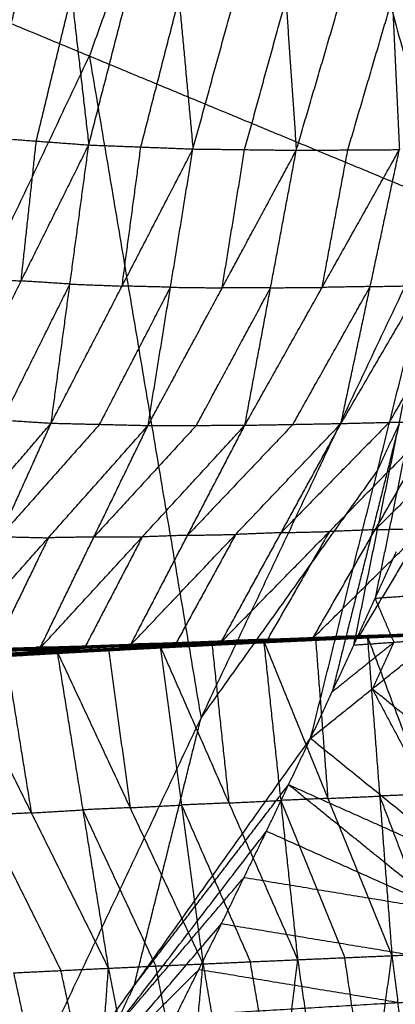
# Model space of a CAD drawing. Header units: millimetres. Extents: x -106 to 110, y -96 to 120.
# Tile 672 of 1020: x 90.5 to 93.73, y -33.19 to -24.71. Entities that reach past the tile are written whole.
import ezdxf

# ---------------------------------------------------------------- set-up
doc = ezdxf.new("R2010")
doc.units = ezdxf.units.MM
doc.header["$MEASUREMENT"] = 0
doc.layers.add('Default', color=7, linetype='Continuous', true_color=0x000000)

msp = doc.modelspace()

# ---------------------------------------------------------------- linework, layer by layer
at = {"layer": 'Default'}
for points in [[(91.1244, -15.1351, 9.1165), (92.6405, -20.7136, 10.5669), (94.1566, -26.2921, 12.0172)], [(92.6405, -20.7136, 10.5669), (91.8691, -22.8693, 10.5669), (91.0978, -25.0251, 10.5669)], [(90.1891, -25.7242, 4.5095), (90.4926, -24.4686, 4.2595), (90.7961, -23.213, 4.0094)], [(90.7961, -23.213, 4.0094), (90.9442, -24.5021, 4.4139), (91.0924, -25.7913, 4.8184)], [(91.0924, -25.7913, 4.8184), (91.4211, -24.5135, 4.5703), (91.7498, -23.2358, 4.3223)], [(91.7498, -23.2358, 4.3223), (91.8703, -24.5308, 4.7367), (91.9907, -25.8258, 5.151)], [(91.9907, -25.8258, 5.151), (92.3461, -24.5335, 4.9086), (92.7015, -23.2413, 4.6661)], [(92.7015, -23.2413, 4.6661), (92.7913, -24.539, 5.085), (92.881, -25.8368, 5.504)], [(92.881, -25.8368, 5.504), (93.2641, -24.5357, 5.27), (93.6471, -23.2345, 5.0359)], [(93.6471, -23.2345, 5.0359), (93.7082, -24.5329, 5.4572), (93.7693, -25.8313, 5.8785)], [(88.039, -23.7581, 9.1165), (91.0978, -25.0251, 10.5669), (94.1566, -26.2921, 12.0172)], [(90.6407, -25.7577, 4.6639), (90.7925, -25.1299, 4.5389), (90.9442, -24.5021, 4.4139)], [(91.5415, -25.8085, 4.9847), (91.7059, -25.1697, 4.8607), (91.8703, -24.5308, 4.7367)], [(92.4359, -25.8313, 5.3275), (92.6136, -25.1852, 5.2063), (92.7913, -24.539, 5.085)], [(93.3252, -25.8341, 5.6913), (93.5167, -25.1835, 5.5742), (93.7082, -24.5329, 5.4572)], [(89.001, -29.4583, 10.5669), (90.0494, -27.2417, 10.5669), (91.0978, -25.0251, 10.5669)], [(91.0978, -25.0251, 10.5669), (91.5788, -27.8752, 11.292), (92.0598, -30.7253, 12.0172)], [(90.1891, -25.7242, 4.5095), (90.6407, -25.7577, 4.6639), (91.0924, -25.7913, 4.8184)], [(90.5098, -26.962, 5.3423), (90.5753, -26.3599, 5.0031), (90.6407, -25.7577, 4.6639)], [(89.9272, -28.1327, 5.8662), (90.5098, -26.962, 5.3423), (91.0924, -25.7913, 4.8184)], [(90.7687, -28.1862, 6.1927), (90.9305, -26.9887, 5.5055), (91.0924, -25.7913, 4.8184)], [(90.7687, -28.1862, 6.1927), (91.3797, -27.006, 5.6719), (91.9907, -25.8258, 5.151)], [(91.0924, -25.7913, 4.8184), (91.5415, -25.8085, 4.9847), (91.9907, -25.8258, 5.151)], [(91.3797, -27.006, 5.6719), (91.4606, -26.4072, 5.3283), (91.5415, -25.8085, 4.9847)], [(91.6033, -28.2063, 6.5315), (91.797, -27.0161, 5.8413), (91.9907, -25.8258, 5.151)], [(91.6033, -28.2063, 6.5315), (92.2422, -27.0216, 6.0177), (92.881, -25.8368, 5.504)], [(91.9907, -25.8258, 5.151), (92.4359, -25.8313, 5.3275), (92.881, -25.8368, 5.504)], [(92.2422, -27.0216, 6.0177), (92.339, -26.4264, 5.6726), (92.4359, -25.8313, 5.3275)], [(92.4378, -28.2041, 6.8857), (93.1036, -27.0177, 6.3821), (93.7693, -25.8313, 5.8785)], [(92.4378, -28.2041, 6.8857), (92.6594, -27.0204, 6.1949), (92.881, -25.8368, 5.504)], [(92.881, -25.8368, 5.504), (93.3252, -25.8341, 5.6913), (93.7693, -25.8313, 5.8785)], [(93.1036, -27.0177, 6.3821), (93.2144, -26.4259, 6.0367), (93.3252, -25.8341, 5.6913)], [(93.266, -28.189, 7.2528), (93.9588, -27.0024, 6.7622), (94.6516, -25.8158, 6.2716)], [(93.266, -28.189, 7.2528), (93.5177, -27.0102, 6.5657), (93.7693, -25.8313, 5.8785)], [(89.963, -35.1585, 12.0172), (92.0598, -30.7253, 12.0172), (94.1566, -26.2921, 12.0172)], [(93.0043, -30.899, 12.4242), (93.5805, -28.5955, 12.2207), (94.1566, -26.2921, 12.0172)], [(93.3774, -30.0961, 12.4242), (93.767, -28.1941, 12.2207), (94.1566, -26.2921, 12.0172)], [(90.0582, -26.9285, 5.1878), (90.284, -26.9452, 5.2651), (90.5098, -26.962, 5.3423)], [(90.348, -28.1595, 6.0294), (90.6392, -27.5741, 5.7675), (90.9305, -26.9887, 5.5055)], [(90.9305, -26.9887, 5.5055), (90.7202, -26.9754, 5.4239), (90.5098, -26.962, 5.3423)], [(90.9305, -26.9887, 5.5055), (91.1551, -26.9973, 5.5887), (91.3797, -27.006, 5.6719)], [(91.186, -28.1962, 6.3621), (91.4915, -27.6061, 6.1017), (91.797, -27.0161, 5.8413)], [(91.797, -27.0161, 5.8413), (91.5884, -27.011, 5.7566), (91.3797, -27.006, 5.6719)], [(91.797, -27.0161, 5.8413), (92.0196, -27.0188, 5.9295), (92.2422, -27.0216, 6.0177)], [(92.0205, -28.2052, 6.7086), (92.34, -27.6128, 6.4517), (92.6594, -27.0204, 6.1949)], [(92.6594, -27.0204, 6.1949), (92.4508, -27.021, 6.1063), (92.2422, -27.0216, 6.0177)], [(92.6594, -27.0204, 6.1949), (92.8815, -27.0191, 6.2885), (93.1036, -27.0177, 6.3821)], [(92.8519, -28.1966, 7.0693), (93.1848, -27.6034, 6.8175), (93.5177, -27.0102, 6.5657)], [(93.5177, -27.0102, 6.5657), (93.3106, -27.0139, 6.4739), (93.1036, -27.0177, 6.3821)], [(93.5177, -27.0102, 6.5657), (93.7382, -27.0063, 6.6639), (93.9588, -27.0024, 6.7622)], [(93.6823, -28.1791, 7.4453), (94.0287, -27.5857, 7.2), (94.3751, -26.9924, 6.9547)], [(93.9499, -27.791, 12.2207), (93.7551, -28.742, 12.3225), (93.5603, -29.693, 12.4242)], [(89.9272, -28.1327, 5.8662), (90.348, -28.1595, 6.0294), (90.7687, -28.1862, 6.1927)], [(89.1054, -30.1267, 7.9112), (89.9371, -29.1564, 7.0519), (90.7687, -28.1862, 6.1927)], [(89.8867, -30.1394, 8.2464), (90.3277, -29.1628, 7.2195), (90.7687, -28.1862, 6.1927)], [(89.8867, -30.1394, 8.2464), (90.745, -29.1729, 7.3889), (91.6033, -28.2063, 6.5315)], [(91.186, -28.1962, 6.3621), (90.7569, -28.6795, 6.7908), (90.3277, -29.1628, 7.2195)], [(90.6705, -30.1261, 8.5884), (91.5541, -29.1651, 7.737), (92.4378, -28.2041, 6.8857)], [(90.6705, -30.1261, 8.5884), (91.1369, -29.1662, 7.5599), (91.6033, -28.2063, 6.5315)], [(90.7687, -28.1862, 6.1927), (91.186, -28.1962, 6.3621), (91.6033, -28.2063, 6.5315)], [(92.0205, -28.2052, 6.7086), (91.5787, -28.6857, 7.1342), (91.1369, -29.1662, 7.5599)], [(91.4508, -30.0994, 8.9371), (92.3584, -29.1442, 8.095), (93.266, -28.189, 7.2528)], [(91.4508, -30.0994, 8.9371), (91.9443, -29.1517, 7.9114), (92.4378, -28.2041, 6.8857)], [(91.6033, -28.2063, 6.5315), (92.0205, -28.2052, 6.7086), (92.4378, -28.2041, 6.8857)], [(92.8519, -28.1966, 7.0693), (92.3981, -28.6741, 7.4903), (91.9443, -29.1517, 7.9114)], [(92.2349, -30.0691, 9.2975), (93.1668, -29.1191, 8.4676), (94.0987, -28.1691, 7.6378)], [(92.2349, -30.0691, 9.2975), (92.7505, -29.1291, 8.2752), (93.266, -28.189, 7.2528)], [(92.4378, -28.2041, 6.8857), (92.8519, -28.1966, 7.0693), (93.266, -28.189, 7.2528)], [(93.6823, -28.1791, 7.4453), (93.2164, -28.6541, 7.8602), (92.7505, -29.1291, 8.2752)], [(93.0232, -30.038, 9.6701), (93.978, -29.0926, 8.8543), (94.9328, -28.1473, 8.0384)], [(93.0232, -30.038, 9.6701), (93.5609, -29.1035, 8.6539), (94.0987, -28.1691, 7.6378)], [(93.767, -28.1941, 12.2207), (93.4789, -29.3458, 12.3225), (93.1909, -30.4975, 12.4242)], [(93.266, -28.189, 7.2528), (93.6823, -28.1791, 7.4453), (94.0987, -28.1691, 7.6378)], [(94.5158, -28.1582, 7.8381), (94.0384, -28.6308, 8.246), (93.5609, -29.1035, 8.6539)], [(93.5805, -28.5955, 12.2207), (93.6737, -28.3948, 12.2207), (93.767, -28.1941, 12.2207)], [(92.0598, -30.7253, 12.0172), (92.8201, -29.6604, 12.1189), (93.5805, -28.5955, 12.2207)], [(91.9443, -29.1517, 7.9114), (91.7492, -29.1584, 7.8242), (91.5541, -29.1651, 7.737)], [(92.3584, -29.1442, 8.095), (92.1006, -29.6142, 8.6061), (91.8429, -30.0843, 9.1173)], [(91.9443, -29.1517, 7.9114), (92.1513, -29.148, 8.0032), (92.3584, -29.1442, 8.095)], [(92.7505, -29.1291, 8.2752), (92.5544, -29.1366, 8.1851), (92.3584, -29.1442, 8.095)], [(93.1668, -29.1191, 8.4676), (92.8979, -29.5863, 8.9757), (92.6291, -30.0535, 9.4838)], [(92.7505, -29.1291, 8.2752), (92.9586, -29.1241, 8.3714), (93.1668, -29.1191, 8.4676)], [(93.5609, -29.1035, 8.6539), (93.3639, -29.1113, 8.5608), (93.1668, -29.1191, 8.4676)], [(93.978, -29.0926, 8.8543), (93.6981, -29.5575, 9.3581), (93.4182, -30.0224, 9.8619)], [(93.5609, -29.1035, 8.6539), (93.7695, -29.0981, 8.7541), (93.978, -29.0926, 8.8543)], [(90.745, -29.1729, 7.3889), (90.5118, -29.6528, 7.9031), (90.2786, -30.1327, 8.4174)], [(90.3277, -29.1628, 7.2195), (90.5364, -29.1678, 7.3042), (90.745, -29.1729, 7.3889)], [(91.1369, -29.1662, 7.5599), (90.941, -29.1695, 7.4744), (90.745, -29.1729, 7.3889)], [(91.5541, -29.1651, 7.737), (91.3074, -29.6389, 8.2499), (91.0606, -30.1127, 8.7627)], [(91.1369, -29.1662, 7.5599), (91.3455, -29.1656, 7.6485), (91.5541, -29.1651, 7.737)], [(93.3774, -30.0961, 12.4242), (93.5603, -29.693, 12.4242), (93.7433, -29.29, 12.4242)], [(93.3774, -30.0961, 12.4242), (93.5603, -29.693, 12.4242), (93.7433, -29.29, 12.4242)], [(93.5603, -29.693, 12.4242), (93.7331, -29.6807, 12.5016), (93.9058, -29.6684, 12.579)], [(93.7229, -30.0715, 12.579), (93.6416, -29.8823, 12.5016), (93.5603, -29.693, 12.4242)], [(93.4934, -30.0229, 9.8986), (93.9428, -30.0042, 10.1203), (94.3922, -29.9854, 10.3419)], [(93.5098, -30.0275, 9.9023), (93.7263, -30.0158, 10.0113), (93.9428, -30.0042, 10.1203)], [(93.5262, -30.0321, 9.906), (93.9592, -30.0088, 10.124), (94.3922, -29.9854, 10.3419)], [(93.5262, -30.0321, 9.906), (93.9713, -30.0125, 10.1249), (94.4163, -29.9929, 10.3439)], [(93.5588, -30.0312, 9.9115), (93.9875, -30.0121, 10.1277), (94.4163, -29.9929, 10.3439)], [(93.5588, -30.0312, 9.9115), (93.9991, -30.0122, 10.1288), (94.4395, -29.9932, 10.346)], [(93.5863, -30.0239, 9.92), (94.0224, -30.0064, 10.1357), (94.4585, -29.9888, 10.3513)], [(93.5863, -30.0239, 9.92), (94.0129, -30.0086, 10.133), (94.4395, -29.9932, 10.346)], [(94.0335, -30.0017, 10.1404), (93.8155, -30.0105, 10.0326), (93.5974, -30.0193, 9.9248)], [(93.6085, -30.0146, 9.9296), (94.0407, -29.9986, 10.1441), (94.4729, -29.9826, 10.3586)], [(93.6085, -30.0146, 9.9296), (94.0335, -30.0017, 10.1404), (94.4585, -29.9888, 10.3513)], [(94.0461, -29.9959, 10.1518), (93.83, -30.0039, 10.0446), (93.6139, -30.0119, 9.9373)], [(93.6194, -30.0092, 9.945), (94.049, -29.9939, 10.1581), (94.4787, -29.9787, 10.3711)], [(93.6194, -30.0092, 9.945), (94.0461, -29.9959, 10.1518), (94.4729, -29.9826, 10.3586)], [(94.1459, -29.9927, 10.2124), (93.9311, -30.0004, 10.1059), (93.7163, -30.008, 9.9993)], [(93.7163, -30.008, 9.9993), (93.8827, -30.001, 10.0787), (94.049, -29.9939, 10.1581)], [(91.0365, -30.1163, 8.724), (91.463, -30.0989, 8.9195), (91.8895, -30.0816, 9.115)], [(91.0613, -30.1036, 8.7462), (91.486, -30.0879, 8.9404), (91.9106, -30.0722, 9.1345)], [(91.0613, -30.1036, 8.7462), (91.4754, -30.0926, 8.9306), (91.8895, -30.0816, 9.115)], [(91.6807, -30.0858, 9.0358), (91.4684, -30.0936, 8.9387), (91.2561, -30.1015, 8.8417)], [(91.2561, -30.1015, 8.8417), (91.371, -30.0947, 8.891), (91.486, -30.0879, 8.9404)], [(91.4443, -30.1073, 8.9133), (91.6576, -30.0986, 9.011), (91.8708, -30.09, 9.1088)], [(91.4508, -30.0994, 8.9371), (91.8429, -30.0843, 9.1173), (92.2349, -30.0691, 9.2975)], [(91.4508, -30.0994, 8.9371), (91.6807, -30.0858, 9.0358), (91.9106, -30.0722, 9.1345)], [(91.8708, -30.09, 9.1088), (91.6669, -30.0944, 9.0141), (91.463, -30.0989, 8.9195)], [(91.4754, -30.0926, 8.9306), (91.6877, -30.0847, 9.0277), (91.9, -30.0769, 9.1247)], [(91.9, -30.0769, 9.1247), (91.693, -30.0824, 9.0325), (91.486, -30.0879, 8.9404)], [(91.6807, -30.0858, 9.0358), (91.8767, -30.0782, 9.1259), (92.0728, -30.0707, 9.216)], [(91.8429, -30.0843, 9.1173), (91.7618, -30.085, 9.0765), (91.6807, -30.0858, 9.0358)], [(91.7075, -30.1065, 9.0582), (92.1537, -30.0849, 9.2648), (92.6, -30.0633, 9.4713)], [(91.7325, -30.1121, 9.0672), (91.9431, -30.0985, 9.166), (92.1537, -30.0849, 9.2648)], [(92.1787, -30.0906, 9.2738), (91.9556, -30.1013, 9.1705), (91.7325, -30.1121, 9.0672)], [(91.7575, -30.1178, 9.0762), (92.1787, -30.0906, 9.2738), (92.6, -30.0633, 9.4713)], [(91.7575, -30.1178, 9.0762), (92.1991, -30.0957, 9.2803), (92.6406, -30.0736, 9.4844)], [(91.8081, -30.113, 9.0885), (92.2449, -30.092, 9.291), (92.6817, -30.071, 9.4935)], [(91.8081, -30.113, 9.0885), (92.2244, -30.0933, 9.2865), (92.6406, -30.0736, 9.4844)], [(92.2669, -30.0847, 9.298), (92.0485, -30.0952, 9.1968), (91.8301, -30.1057, 9.0956)], [(91.8522, -30.0984, 9.1026), (92.2847, -30.0793, 9.3037), (92.7172, -30.0603, 9.5048)], [(91.8522, -30.0984, 9.1026), (92.2669, -30.0847, 9.298), (92.6817, -30.071, 9.4935)], [(91.8522, -30.0984, 9.1026), (91.8708, -30.09, 9.1088), (91.8895, -30.0816, 9.115)], [(92.3033, -30.0709, 9.3099), (92.0871, -30.0804, 9.2093), (91.8708, -30.09, 9.1088)], [(91.8895, -30.0816, 9.115), (92.318, -30.0646, 9.3154), (92.7466, -30.0475, 9.5158)], [(91.8895, -30.0816, 9.115), (92.3033, -30.0709, 9.3099), (92.7172, -30.0603, 9.5048)], [(91.8895, -30.0816, 9.115), (91.9, -30.0769, 9.1247), (91.9106, -30.0722, 9.1345)], [(92.3286, -30.0599, 9.3251), (92.1143, -30.0684, 9.2249), (91.9, -30.0769, 9.1247)], [(91.9106, -30.0722, 9.1345), (92.3365, -30.0564, 9.3338), (92.7624, -30.0406, 9.533)], [(91.9106, -30.0722, 9.1345), (92.3286, -30.0599, 9.3251), (92.7466, -30.0475, 9.5158)], [(91.9106, -30.0722, 9.1345), (92.0728, -30.0707, 9.216), (92.2349, -30.0691, 9.2975)], [(92.4987, -30.0548, 9.4153), (92.2857, -30.0628, 9.3156), (92.0728, -30.0707, 9.216)], [(92.0728, -30.0707, 9.216), (92.2046, -30.0635, 9.2749), (92.3365, -30.0564, 9.3338)], [(92.1537, -30.0849, 9.2648), (92.2269, -30.7703, 8.9028), (92.3, -31.4558, 8.5409)], [(92.1787, -30.0906, 9.2738), (92.3995, -30.0795, 9.3758), (92.6203, -30.0685, 9.4779)], [(92.1991, -30.0957, 9.2803), (92.1889, -30.0931, 9.2771), (92.1787, -30.0906, 9.2738)], [(92.2244, -30.0933, 9.2865), (92.4428, -30.0828, 9.3877), (92.6612, -30.0723, 9.489)], [(92.2349, -30.0691, 9.2975), (92.6291, -30.0535, 9.4838), (93.0232, -30.038, 9.6701)], [(92.2349, -30.0691, 9.2975), (92.4987, -30.0548, 9.4153), (92.7624, -30.0406, 9.533)], [(92.6612, -30.0723, 9.489), (92.453, -30.0821, 9.39), (92.2449, -30.092, 9.291)], [(92.2449, -30.092, 9.291), (92.2559, -30.0883, 9.2945), (92.2669, -30.0847, 9.298)], [(92.2669, -30.0847, 9.298), (92.4832, -30.0751, 9.3986), (92.6994, -30.0656, 9.4992)], [(92.6994, -30.0656, 9.4992), (92.4921, -30.0725, 9.4014), (92.2847, -30.0793, 9.3037)], [(92.2847, -30.0793, 9.3037), (92.294, -30.0751, 9.3068), (92.3033, -30.0709, 9.3099)], [(92.3033, -30.0709, 9.3099), (92.5176, -30.0624, 9.4101), (92.7319, -30.0539, 9.5103)], [(92.7319, -30.0539, 9.5103), (92.525, -30.0592, 9.4128), (92.318, -30.0646, 9.3154)], [(92.318, -30.0646, 9.3154), (92.3233, -30.0622, 9.3202), (92.3286, -30.0599, 9.3251)], [(92.3286, -30.0599, 9.3251), (92.5415, -30.052, 9.4248), (92.7545, -30.044, 9.5244)], [(92.7545, -30.044, 9.5244), (92.5455, -30.0502, 9.4291), (92.3365, -30.0564, 9.3338)], [(92.4987, -30.0548, 9.4153), (92.6957, -30.047, 9.5084), (92.8928, -30.0393, 9.6016)], [(92.6291, -30.0535, 9.4838), (92.5639, -30.0542, 9.4495), (92.4987, -30.0548, 9.4153)], [(92.6, -30.0633, 9.4713), (93.0467, -30.0431, 9.685), (93.4934, -30.0229, 9.8986)], [(92.6, -30.0633, 9.4713), (92.6203, -30.0685, 9.4779), (92.6406, -30.0736, 9.4844)], [(92.6, -30.0633, 9.4713), (92.7463, -31.4342, 8.7474), (92.8926, -32.8051, 8.0235)], [(92.6, -30.0633, 9.4713), (93.1527, -31.4168, 8.9431), (93.7053, -32.7702, 8.415)], [(92.6203, -30.0685, 9.4779), (92.8335, -30.0558, 9.5814), (93.0467, -30.0431, 9.685)], [(93.067, -30.0483, 9.6915), (92.8437, -30.0584, 9.5847), (92.6203, -30.0685, 9.4779)], [(92.6406, -30.0736, 9.4844), (93.067, -30.0483, 9.6915), (93.4934, -30.0229, 9.8986)], [(92.6406, -30.0736, 9.4844), (93.0834, -30.0529, 9.6952), (93.5262, -30.0321, 9.906)], [(92.6406, -30.0736, 9.4844), (92.6612, -30.0723, 9.489), (92.6817, -30.071, 9.4935)], [(93.104, -30.0515, 9.6997), (92.8826, -30.0619, 9.5943), (92.6612, -30.0723, 9.489)], [(92.6817, -30.071, 9.4935), (93.1203, -30.0511, 9.7025), (93.5588, -30.0312, 9.9115)], [(92.6817, -30.071, 9.4935), (93.104, -30.0515, 9.6997), (93.5262, -30.0321, 9.906)], [(92.6817, -30.071, 9.4935), (92.6994, -30.0656, 9.4992), (92.7172, -30.0603, 9.5048)], [(93.138, -30.0457, 9.7082), (92.9187, -30.0557, 9.6037), (92.6994, -30.0656, 9.4992)], [(92.7172, -30.0603, 9.5048), (93.1518, -30.0421, 9.7124), (93.5863, -30.0239, 9.92)], [(92.7172, -30.0603, 9.5048), (93.138, -30.0457, 9.7082), (93.5588, -30.0312, 9.9115)], [(92.7172, -30.0603, 9.5048), (92.7319, -30.0539, 9.5103), (92.7466, -30.0475, 9.5158)], [(93.1665, -30.0357, 9.7179), (92.9492, -30.0448, 9.6141), (92.7319, -30.0539, 9.5103)], [(92.7466, -30.0475, 9.5158), (93.1775, -30.0311, 9.7227), (93.6085, -30.0146, 9.9296)], [(92.7466, -30.0475, 9.5158), (93.1665, -30.0357, 9.7179), (93.5863, -30.0239, 9.92)], [(92.7466, -30.0475, 9.5158), (92.7545, -30.044, 9.5244), (92.7624, -30.0406, 9.533)], [(93.1854, -30.0276, 9.7313), (92.97, -30.0358, 9.6279), (92.7545, -30.044, 9.5244)], [(92.7624, -30.0406, 9.533), (93.1909, -30.0249, 9.739), (93.6194, -30.0092, 9.945)], [(92.7624, -30.0406, 9.533), (93.1854, -30.0276, 9.7313), (93.6085, -30.0146, 9.9296)], [(92.7624, -30.0406, 9.533), (92.8928, -30.0393, 9.6016), (93.0232, -30.038, 9.6701)], [(93.3213, -30.0236, 9.8075), (93.107, -30.0314, 9.7046), (92.8928, -30.0393, 9.6016)], [(92.8928, -30.0393, 9.6016), (93.0418, -30.0321, 9.6703), (93.1909, -30.0249, 9.739)], [(93.0043, -30.899, 12.4242), (93.5364, -30.4729, 12.579), (94.0684, -30.0469, 12.7338)], [(93.0232, -30.038, 9.6701), (93.4182, -30.0224, 9.8619), (93.8132, -30.0068, 10.0537)], [(93.0232, -30.038, 9.6701), (93.3213, -30.0236, 9.8075), (93.6194, -30.0092, 9.945)], [(93.0467, -30.0431, 9.685), (93.0997, -30.7299, 9.3141), (93.1527, -31.4168, 8.9431)], [(93.067, -30.0483, 9.6915), (93.2884, -30.0379, 9.7969), (93.5098, -30.0275, 9.9023)], [(93.0834, -30.0529, 9.6952), (93.0752, -30.0506, 9.6933), (93.067, -30.0483, 9.6915)], [(93.0834, -30.0529, 9.6952), (93.0937, -30.0522, 9.6975), (93.104, -30.0515, 9.6997)], [(93.104, -30.0515, 9.6997), (93.3232, -30.0416, 9.8042), (93.5425, -30.0317, 9.9088)], [(93.5425, -30.0317, 9.9088), (93.3314, -30.0414, 9.8056), (93.1203, -30.0511, 9.7025)], [(93.1203, -30.0511, 9.7025), (93.1291, -30.0484, 9.7054), (93.138, -30.0457, 9.7082)], [(93.138, -30.0457, 9.7082), (93.3553, -30.0367, 9.812), (93.5726, -30.0276, 9.9158)], [(93.5726, -30.0276, 9.9158), (93.3622, -30.0348, 9.8141), (93.1518, -30.0421, 9.7124)], [(93.1518, -30.0421, 9.7124), (93.1591, -30.0389, 9.7152), (93.1665, -30.0357, 9.7179)], [(93.1665, -30.0357, 9.7179), (93.3819, -30.0275, 9.8213), (93.5974, -30.0193, 9.9248)], [(93.5974, -30.0193, 9.9248), (93.3875, -30.0252, 9.8237), (93.1775, -30.0311, 9.7227)], [(93.1775, -30.0311, 9.7227), (93.1815, -30.0293, 9.727), (93.1854, -30.0276, 9.7313)], [(93.1854, -30.0276, 9.7313), (93.3997, -30.0197, 9.8343), (93.6139, -30.0119, 9.9373)], [(93.6139, -30.0119, 9.9373), (93.4024, -30.0184, 9.8382), (93.1909, -30.0249, 9.739)], [(93.1909, -30.4975, 12.4242), (93.4569, -30.2845, 12.5016), (93.7229, -30.0715, 12.579)], [(93.3213, -30.0236, 9.8075), (93.5188, -30.0158, 9.9034), (93.7163, -30.008, 9.9993)], [(93.4182, -30.0224, 9.8619), (93.3697, -30.023, 9.8347), (93.3213, -30.0236, 9.8075)], [(93.3774, -30.0961, 12.4242), (93.7229, -30.0715, 12.579), (94.0684, -30.0469, 12.7338)], [(93.4934, -30.0229, 9.8986), (93.5098, -30.0275, 9.9023), (93.5262, -30.0321, 9.906)], [(93.4934, -30.0229, 9.8986), (93.5994, -31.3966, 9.1568), (93.7053, -32.7702, 8.415)], [(93.4934, -30.0229, 9.8986), (94.0076, -31.3798, 9.3591), (94.5218, -32.7366, 8.8196)], [(93.9592, -30.0088, 10.124), (93.7345, -30.0181, 10.0131), (93.5098, -30.0275, 9.9023)], [(93.5262, -30.0321, 9.906), (93.5425, -30.0317, 9.9088), (93.5588, -30.0312, 9.9115)], [(93.7229, -30.0715, 12.579), (93.6296, -30.2722, 12.579), (93.5364, -30.4729, 12.579)], [(93.9875, -30.0121, 10.1277), (93.765, -30.0219, 10.0182), (93.5425, -30.0317, 9.9088)], [(93.5588, -30.0312, 9.9115), (93.5726, -30.0276, 9.9158), (93.5863, -30.0239, 9.92)], [(94.0129, -30.0086, 10.133), (93.7927, -30.0181, 10.0244), (93.5726, -30.0276, 9.9158)], [(93.5863, -30.0239, 9.92), (93.5974, -30.0193, 9.9248), (93.6085, -30.0146, 9.9296)], [(93.6085, -30.0146, 9.9296), (93.6139, -30.0119, 9.9373), (93.6194, -30.0092, 9.945)], [(93.6194, -30.0092, 9.945), (93.7163, -30.008, 9.9993), (93.8132, -30.0068, 10.0537)], [(89.8867, -30.1394, 8.2464), (90.2786, -30.1327, 8.4174), (90.6705, -30.1261, 8.5884)], [(89.9334, -30.2044, 8.2807), (90.3765, -30.1783, 8.471), (90.8196, -30.1521, 8.6614)], [(90.0054, -30.2153, 8.2969), (90.4125, -30.1837, 8.4791), (90.8196, -30.1521, 8.6614)], [(90.0054, -30.2153, 8.2969), (90.4427, -30.1899, 8.4891), (90.8799, -30.1646, 8.6814)], [(90.0762, -30.2024, 8.3083), (90.5082, -30.1798, 8.5016), (90.9402, -30.1571, 8.695)], [(90.0762, -30.2024, 8.3083), (90.4781, -30.1835, 8.4948), (90.8799, -30.1646, 8.6814)], [(90.5386, -30.1665, 8.5095), (90.3226, -30.1778, 8.4128), (90.1066, -30.1892, 8.3161)], [(90.1371, -30.1759, 8.324), (90.5648, -30.1569, 8.5173), (90.9924, -30.138, 8.7106)], [(90.1371, -30.1759, 8.324), (90.5386, -30.1665, 8.5095), (90.9402, -30.1571, 8.695)], [(90.5903, -30.1423, 8.5246), (90.3764, -30.1518, 8.428), (90.1626, -30.1613, 8.3313)], [(90.1881, -30.1466, 8.3386), (90.6123, -30.1315, 8.5313), (91.0365, -30.1163, 8.724)], [(90.1881, -30.1466, 8.3386), (90.5903, -30.1423, 8.5246), (90.9924, -30.138, 8.7106)], [(90.6266, -30.1222, 8.5449), (90.4145, -30.1298, 8.4486), (90.2024, -30.1374, 8.3522)], [(90.2167, -30.1281, 8.3659), (90.639, -30.1158, 8.5561), (91.0613, -30.1036, 8.7462)], [(90.2167, -30.1281, 8.3659), (90.6266, -30.1222, 8.5449), (91.0365, -30.1163, 8.724)], [(90.2167, -30.1281, 8.3659), (90.4436, -30.1271, 8.4771), (90.6705, -30.1261, 8.5884)], [(90.4125, -30.1837, 8.4791), (90.6311, -30.171, 8.5753), (90.8498, -30.1583, 8.6714)], [(90.8659, -30.1148, 8.6673), (90.6547, -30.121, 8.5722), (90.4436, -30.1271, 8.4771)], [(90.4781, -30.1835, 8.4948), (90.6941, -30.1722, 8.5915), (90.9101, -30.1608, 8.6882)], [(90.9101, -30.1608, 8.6882), (90.7091, -30.1703, 8.5949), (90.5082, -30.1798, 8.5016)], [(90.5082, -30.1798, 8.5016), (90.5234, -30.1731, 8.5055), (90.5386, -30.1665, 8.5095)], [(90.5386, -30.1665, 8.5095), (90.7525, -30.157, 8.6061), (90.9663, -30.1476, 8.7028)], [(90.5648, -30.1569, 8.5173), (90.5775, -30.1496, 8.521), (90.5903, -30.1423, 8.5246)], [(90.9663, -30.1476, 8.7028), (90.7655, -30.1523, 8.6101), (90.5648, -30.1569, 8.5173)], [(90.5903, -30.1423, 8.5246), (90.8024, -30.1347, 8.621), (91.0145, -30.1271, 8.7173)], [(90.6123, -30.1315, 8.5313), (90.6195, -30.1268, 8.5381), (90.6266, -30.1222, 8.5449)], [(91.0145, -30.1271, 8.7173), (90.8134, -30.1293, 8.6243), (90.6123, -30.1315, 8.5313)], [(90.6266, -30.1222, 8.5449), (90.8378, -30.1161, 8.64), (91.0489, -30.1099, 8.7351)], [(91.0489, -30.1099, 8.7351), (90.844, -30.1129, 8.6456), (90.639, -30.1158, 8.5561)], [(90.639, -30.1158, 8.5561), (90.7525, -30.1153, 8.6117), (90.8659, -30.1148, 8.6673)], [(90.6705, -30.1261, 8.5884), (91.0606, -30.1127, 8.7627), (91.4508, -30.0994, 8.9371)], [(90.6705, -30.1261, 8.5884), (90.8659, -30.1148, 8.6673), (91.0613, -30.1036, 8.7462)], [(90.8196, -30.1521, 8.6614), (91.2635, -30.1293, 8.8598), (91.7075, -30.1065, 9.0582)], [(90.8196, -30.1521, 8.6614), (90.8498, -30.1583, 8.6714), (90.8799, -30.1646, 8.6814)], [(90.8196, -30.1521, 8.6614), (91.0407, -31.5153, 7.97), (91.2618, -32.8785, 7.2786)], [(90.8196, -30.1521, 8.6614), (91.4483, -31.4967, 8.1525), (92.0771, -32.8412, 7.6436)], [(90.8498, -30.1583, 8.6714), (91.0566, -30.1438, 8.7656), (91.2635, -30.1293, 8.8598)], [(91.2937, -30.1355, 8.8698), (91.0717, -30.1469, 8.7706), (90.8498, -30.1583, 8.6714)], [(90.8659, -30.1148, 8.6673), (91.061, -30.1082, 8.7545), (91.2561, -30.1015, 8.8417)], [(90.8799, -30.1646, 8.6814), (91.2937, -30.1355, 8.8698), (91.7075, -30.1065, 9.0582)], [(90.8799, -30.1646, 8.6814), (91.3187, -30.1412, 8.8788), (91.7575, -30.1178, 9.0762)], [(90.8799, -30.1646, 8.6814), (90.9101, -30.1608, 8.6882), (90.9402, -30.1571, 8.695)], [(91.3488, -30.1375, 8.8856), (91.1295, -30.1492, 8.7869), (90.9101, -30.1608, 8.6882)], [(90.9402, -30.1571, 8.695), (91.3741, -30.135, 8.8917), (91.8081, -30.113, 9.0885)], [(90.9402, -30.1571, 8.695), (91.3488, -30.1375, 8.8856), (91.7575, -30.1178, 9.0762)], [(90.9402, -30.1571, 8.695), (90.9663, -30.1476, 8.7028), (90.9924, -30.138, 8.7106)], [(91.4003, -30.1255, 8.8996), (91.1833, -30.1365, 8.8012), (90.9663, -30.1476, 8.7028)], [(90.9924, -30.138, 8.7106), (91.4223, -30.1182, 8.9066), (91.8522, -30.0984, 9.1026)], [(90.9924, -30.138, 8.7106), (91.4003, -30.1255, 8.8996), (91.8081, -30.113, 9.0885)], [(90.9924, -30.138, 8.7106), (91.0145, -30.1271, 8.7173), (91.0365, -30.1163, 8.724)], [(91.4443, -30.1073, 8.9133), (91.2294, -30.1172, 8.8153), (91.0145, -30.1271, 8.7173)], [(91.0365, -30.1163, 8.724), (91.4443, -30.1073, 8.9133), (91.8522, -30.0984, 9.1026)], [(91.0365, -30.1163, 8.724), (91.0489, -30.1099, 8.7351), (91.0613, -30.1036, 8.7462)], [(91.4754, -30.0926, 8.9306), (91.2622, -30.1013, 8.8329), (91.0489, -30.1099, 8.7351)], [(91.2561, -30.1015, 8.8417), (91.1583, -30.1071, 8.8022), (91.0606, -30.1127, 8.7627)], [(91.0613, -30.1036, 8.7462), (91.2561, -30.1015, 8.8417), (91.4508, -30.0994, 8.9371)], [(91.2635, -30.1293, 8.8598), (91.3559, -30.813, 8.5062), (91.4483, -31.4967, 8.1525)], [(91.2937, -30.1355, 8.8698), (91.5131, -30.1238, 8.9685), (91.7325, -30.1121, 9.0672)], [(91.3187, -30.1412, 8.8788), (91.3062, -30.1383, 8.8743), (91.2937, -30.1355, 8.8698)], [(91.3187, -30.1412, 8.8788), (91.3338, -30.1393, 8.8822), (91.3488, -30.1375, 8.8856)], [(91.3488, -30.1375, 8.8856), (91.5658, -30.1264, 8.984), (91.7828, -30.1154, 9.0824)], [(91.7828, -30.1154, 9.0824), (91.5785, -30.1252, 8.9871), (91.3741, -30.135, 8.8917)], [(91.3741, -30.135, 8.8917), (91.3872, -30.1303, 8.8957), (91.4003, -30.1255, 8.8996)], [(91.4003, -30.1255, 8.8996), (91.6152, -30.1156, 8.9976), (91.8301, -30.1057, 9.0956)], [(91.8301, -30.1057, 9.0956), (91.6262, -30.1119, 9.0011), (91.4223, -30.1182, 8.9066)], [(91.4223, -30.1182, 8.9066), (91.4333, -30.1128, 8.9099), (91.4443, -30.1073, 8.9133)], [(91.463, -30.0989, 8.9195), (91.4692, -30.0958, 8.925), (91.4754, -30.0926, 8.9306)], [(91.7075, -30.1065, 9.0582), (91.7325, -30.1121, 9.0672), (91.7575, -30.1178, 9.0762)], [(91.7075, -30.1065, 9.0582), (91.8923, -31.4738, 8.3509), (92.0771, -32.8412, 7.6436)], [(91.7075, -30.1065, 9.0582), (92.3, -31.4558, 8.5409), (92.8926, -32.8051, 8.0235)], [(91.7575, -30.1178, 9.0762), (91.7828, -30.1154, 9.0824), (91.8081, -30.113, 9.0885)], [(92.2244, -30.0933, 9.2865), (92.0036, -30.1043, 9.1844), (91.7828, -30.1154, 9.0824)], [(91.8081, -30.113, 9.0885), (91.8301, -30.1057, 9.0956), (91.8522, -30.0984, 9.1026)], [(92.1991, -30.0957, 9.2803), (92.2117, -30.0945, 9.2834), (92.2244, -30.0933, 9.2865)], [(93.0043, -30.899, 12.4242), (93.1909, -30.4975, 12.4242), (93.3774, -30.0961, 12.4242)], [(93.0043, -30.899, 12.4242), (93.1909, -30.4975, 12.4242), (93.3774, -30.0961, 12.4242)], [(89.9334, -30.2044, 8.2807), (90.5976, -31.5415, 7.7797), (91.2618, -32.8785, 7.2786)], [(90.3765, -30.1783, 8.471), (90.487, -30.8599, 8.1253), (90.5976, -31.5415, 7.7797)], [(93.5364, -30.4729, 12.579), (94.2043, -31.0133, 12.887), (94.8722, -31.5537, 13.195)], [(94.3402, -31.9798, 13.0403), (93.9383, -31.2263, 12.8096), (93.5364, -30.4729, 12.579)], [(91.4837, -33.0287, 12.2207), (91.7717, -31.877, 12.1189), (92.0598, -30.7253, 12.0172)], [(89.963, -35.1585, 12.0172), (91.4837, -33.0287, 12.2207), (93.0043, -30.899, 12.4242)], [(92.6243, -31.6985, 12.4242), (92.8143, -31.2987, 12.4242), (93.0043, -30.899, 12.4242)], [(92.6243, -31.6985, 12.4242), (92.8143, -31.2987, 12.4242), (93.0043, -30.899, 12.4242)], [(93.0043, -30.899, 12.4242), (94.3402, -31.9798, 13.0403), (95.6761, -33.0606, 13.6563)], [(91.4837, -33.0287, 12.2207), (92.149, -32.1637, 12.3225), (92.8143, -31.2987, 12.4242)], [(92.8143, -31.2987, 12.4242), (93.5773, -31.6392, 12.7322), (94.3402, -31.9798, 13.0403)], [(94.1502, -32.3795, 13.0403), (93.4823, -31.8391, 12.7322), (92.8143, -31.2987, 12.4242)], [(92.3, -31.4558, 8.5409), (92.5232, -31.445, 8.6441), (92.7463, -31.4342, 8.7474)], [(93.1527, -31.4168, 8.9431), (92.9495, -31.4255, 8.8453), (92.7463, -31.4342, 8.7474)], [(92.7463, -31.4342, 8.7474), (93.0227, -32.111, 8.4833), (93.299, -32.7877, 8.2192)], [(93.1527, -31.4168, 8.9431), (93.376, -31.4067, 9.05), (93.5994, -31.3966, 9.1568)], [(94.0076, -31.3798, 9.3591), (93.8035, -31.3882, 9.2579), (93.5994, -31.3966, 9.1568)], [(93.5994, -31.3966, 9.1568), (93.8565, -32.075, 8.887), (94.1136, -32.7534, 8.6173)], [(90.5976, -31.5415, 7.7797), (90.8191, -31.5284, 7.8748), (91.0407, -31.5153, 7.97)], [(91.4483, -31.4967, 8.1525), (91.2445, -31.506, 8.0613), (91.0407, -31.5153, 7.97)], [(91.0407, -31.5153, 7.97), (91.355, -32.1876, 7.7156), (91.6694, -32.8599, 7.4611)], [(91.4483, -31.4967, 8.1525), (91.6703, -31.4853, 8.2517), (91.8923, -31.4738, 8.3509)], [(92.3, -31.4558, 8.5409), (92.0962, -31.4648, 8.4459), (91.8923, -31.4738, 8.3509)], [(91.8923, -31.4738, 8.3509), (92.1886, -32.1485, 8.0922), (92.4849, -32.8232, 7.8335)], [(90.5976, -31.5415, 7.7797), (90.3931, -31.5514, 7.6923), (90.1886, -31.5613, 7.605)], [(90.1886, -31.5613, 7.605), (90.5207, -32.2298, 7.3545), (90.8528, -32.8984, 7.104)], [(89.963, -35.1585, 12.0172), (91.2937, -33.4285, 12.2207), (92.6243, -31.6985, 12.4242)], [(92.2372, -32.4947, 12.4242), (92.4307, -32.0966, 12.4242), (92.6243, -31.6985, 12.4242)], [(92.2372, -32.4947, 12.4242), (92.4307, -32.0966, 12.4242), (92.6243, -31.6985, 12.4242)], [(92.6243, -31.6985, 12.4242), (94.1502, -32.3795, 13.0403), (95.6761, -33.0606, 13.6563)], [(91.2937, -33.4285, 12.2207), (91.8622, -32.7626, 12.3225), (92.4307, -32.0966, 12.4242)], [(92.4307, -32.0966, 12.4242), (93.2905, -32.2381, 12.7322), (94.1502, -32.3795, 13.0403)], [(89.963, -35.1585, 12.0172), (91.1001, -33.8266, 12.2207), (92.2372, -32.4947, 12.4242)], [(91.8431, -33.2874, 12.4242), (92.0402, -32.8911, 12.4242), (92.2372, -32.4947, 12.4242)], [(91.8431, -33.2874, 12.4242), (92.0402, -32.8911, 12.4242), (92.2372, -32.4947, 12.4242)], [(92.2372, -32.4947, 12.4242), (93.9567, -32.7776, 13.0403), (95.6761, -33.0606, 13.6563)], [(92.8926, -32.8051, 8.0235), (93.299, -32.7877, 8.2192), (93.7053, -32.7702, 8.415)], [(93.507, -34.1966, 8.0841), (93.403, -33.4921, 8.1517), (93.299, -32.7877, 8.2192)], [(93.3086, -35.6229, 7.7533), (93.507, -34.1966, 8.0841), (93.7053, -32.7702, 8.415)], [(93.7053, -32.7702, 8.415), (94.1136, -32.7534, 8.6173), (94.5218, -32.7366, 8.8196)], [(93.7053, -32.7702, 8.415), (93.8801, -34.1816, 8.2713), (94.0548, -35.5929, 8.1276)], [(90.4438, -32.9182, 6.9294), (90.8528, -32.8984, 7.104), (91.2618, -32.8785, 7.2786)], [(91.06, -35.7131, 6.6906), (91.1609, -34.2958, 6.9846), (91.2618, -32.8785, 7.2786)], [(91.2618, -32.8785, 7.2786), (91.6694, -32.8599, 7.4611), (92.0771, -32.8412, 7.6436)], [(91.2618, -32.8785, 7.2786), (91.5378, -34.2808, 7.1561), (91.8139, -35.6831, 7.0335)], [(91.9455, -34.2621, 7.3385), (91.8074, -33.561, 7.3998), (91.6694, -32.8599, 7.4611)], [(91.8139, -35.6831, 7.0335), (91.9455, -34.2621, 7.3385), (92.0771, -32.8412, 7.6436)], [(92.0771, -32.8412, 7.6436), (92.4849, -32.8232, 7.8335), (92.8926, -32.8051, 8.0235)], [(92.0771, -32.8412, 7.6436), (92.3207, -34.2471, 7.5163), (92.5643, -35.653, 7.3891)], [(92.7285, -34.2291, 7.7063), (92.6067, -33.5261, 7.7699), (92.4849, -32.8232, 7.8335)], [(92.5643, -35.653, 7.3891), (92.7285, -34.2291, 7.7063), (92.8926, -32.8051, 8.0235)], [(92.8926, -32.8051, 8.0235), (93.1006, -34.214, 7.8884), (93.3086, -35.6229, 7.7533)], [(90.4438, -32.9182, 6.9294), (90.7519, -34.3157, 6.81), (91.06, -35.7131, 6.6906)], [(91.1609, -34.2958, 6.9846), (91.0068, -33.5971, 7.0443), (90.8528, -32.8984, 7.104)], [(91.1001, -33.8266, 12.2207), (91.5701, -33.3588, 12.3225), (92.0402, -32.8911, 12.4242)], [(93.7596, -33.174, 13.0403), (92.8999, -33.0325, 12.7322), (92.0402, -32.8911, 12.4242)], [(91.2937, -33.4285, 12.2207), (91.3887, -33.2286, 12.2207), (91.4837, -33.0287, 12.2207)], [(91.8431, -33.2874, 12.4242), (93.7596, -33.174, 13.0403), (95.6761, -33.0606, 13.6563)]]:
    msp.add_open_spline(points, degree=2, dxfattribs=at)

doc.saveas('drawing.dxf')
